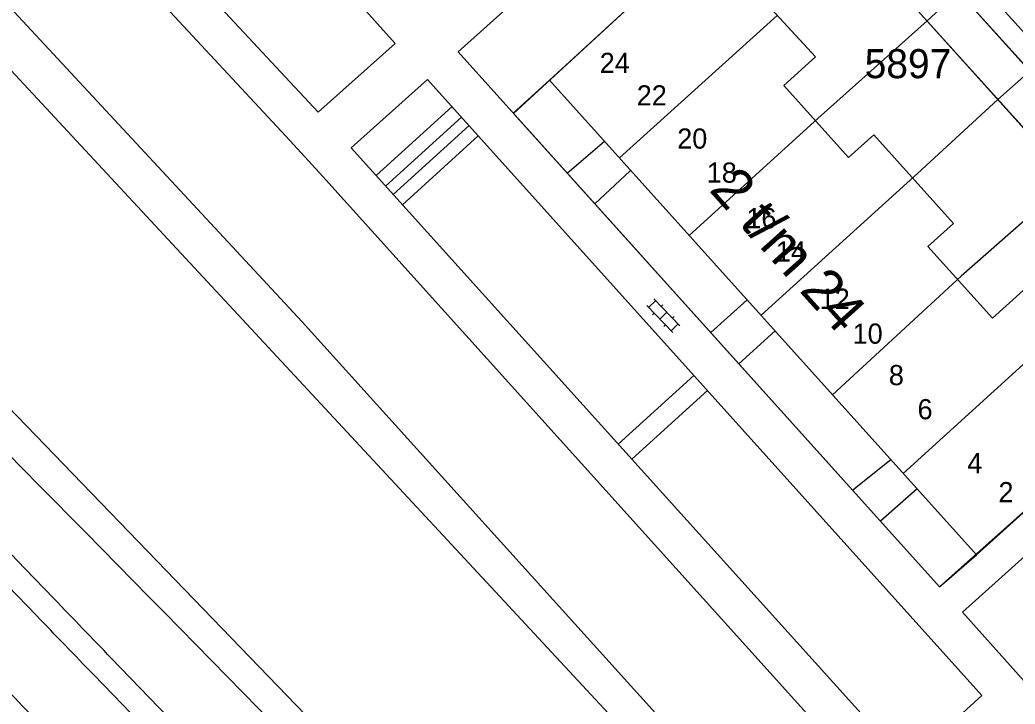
# Model space of a CAD drawing. Extents: x 148816 to 151297, y 399515 to 402500.
# Drawn here: x 150188.7 to 150250.3, y 399628.4 to 399670.8 of the extents above; entities that cross this region are included whole.
import ezdxf

# ---------------------------------------------------------------- set-up
doc = ezdxf.new("R2010")
doc.units = 0
for name, color, linetype in [('B01 Hoofdgebouw  [T] Norm', 7, 'Continuous'), ('B01 hoofgebouw', 7, 'Continuous'), ('B02 Bijgebouw  [D] Norm', 7, 'Continuous'), ('B07 Tussenmuur  [D] Norm', 7, 'Continuous'), ('G01 perceelsgrens', 7, 'Continuous'), ('G02 sectiegrens', 7, 'Continuous'), ('Q01 Spoorrail  [D] Norm', 7, 'Continuous'), ('S02 Open verharding  Norm', 7, 'Continuous'), ('T01 Muur  [D] Gem', 7, 'Continuous'), ('T04 Haag heg  [D] Gem', 7, 'Continuous'), ('V00 Kant verharding algemeen  [T] Norm', 7, 'Continuous'), ('Z01 perceelnummer', 7, 'Continuous'), ('Z02 huisnummer', 7, 'Continuous'), ('Z02 Huisnummer  [Tekst] Norm', 7, 'Continuous')]:
    doc.layers.add(name, color=color, linetype=linetype)

msp = doc.modelspace()

# ---------------------------------------------------------------- linework, layer by layer
at = {"layer": 'B01 Hoofdgebouw  [T] Norm'}
for p, q in [((150237.84, 399682.45), (150264.6, 399652.71)), ((150262.63, 399650.93), (150235.87, 399680.69))]:
    msp.add_line(p, q, dxfattribs=at)
msp.add_lwpolyline([(150229.46, 399674.35), (150221.5, 399667.03), (150247.9, 399637.66), (150255.95, 399644.9), (150253.81, 399647.28), (150255.5, 399648.79), (150250.795, 399654.015), (150248.886, 399652.299), (150244.899, 399656.735), (150246.486, 399658.161), (150241.556, 399663.646), (150239.997, 399662.244), (150235.986, 399666.706), (150237.951, 399668.472), (150233.3, 399673.52), (150231.63, 399671.98), (150229.46, 399674.35)], dxfattribs=at)
at = {"layer": 'B01 hoofgebouw'}
for points in [[(150237.84, 399682.45), (150235.87, 399680.69), (150262.63, 399650.93), (150264.6, 399652.71), (150237.84, 399682.45)], [(150236.69, 399669.84), (150233.3, 399673.52), (150231.63, 399671.98), (150229.46, 399674.35), (150221.5, 399667.03), (150247.9, 399637.66), (150255.95, 399644.9), (150253.81, 399647.28), (150255.5, 399648.79), (150252.15, 399652.51)], [(150236.69, 399669.84), (150237.951, 399668.472), (150235.986, 399666.706), (150239.997, 399662.244), (150241.556, 399663.646), (150246.486, 399658.161), (150244.899, 399656.735), (150248.886, 399652.299), (150250.795, 399654.015), (150252.15, 399652.51)]]:
    msp.add_lwpolyline(points, dxfattribs=at)
at = {"layer": 'B02 Bijgebouw  [D] Norm'}
for p, q in [((150246.794, 399672.499), (150244.859, 399670.694)), ((150251.206, 399667.596), (150249.226, 399665.837))]:
    msp.add_line(p, q, dxfattribs=at)
at = {"layer": 'B07 Tussenmuur  [D] Norm'}
for p, q in [((150235.582, 399671.043), (150225.822, 399662.222)), ((150235.582, 399671.043), (150225.822, 399662.222)), ((150238.105, 399664.68), (150230.144, 399657.414)), ((150238.105, 399664.68), (150230.144, 399657.414)), ((150244.263, 399661.249), (150234.578, 399652.481)), ((150244.263, 399661.249), (150234.578, 399652.481)), ((150246.951, 399654.892), (150239.004, 399647.556)), ((150246.951, 399654.892), (150239.004, 399647.556)), ((150253.05, 399651.511), (150243.377, 399642.692)), ((150253.05, 399651.511), (150243.377, 399642.692))]:
    msp.add_line(p, q, dxfattribs=at)
at = {"layer": 'G01 perceelsgrens'}
for points in [[(150308.349, 399515.272), (150277.228, 399548.101), (150242.542, 399584.306), (150239.956, 399587.005), (150210.963, 399617.268), (150213.885, 399620.001), (150181.077, 399653.993), (150086.944, 399746.297), (150068.345, 399763.626), (150036.314, 399793.171), (150038.368, 399795.534), (150022.449, 399809.357), (150028.351, 399815.863), (150016.011, 399827.379), (150008.186, 399819.084), (150000, 399826.626)], [(150258.434, 399694.944), (150240.873, 399679.079), (150237.84, 399682.45), (150235.87, 399680.69), (150229.46, 399674.35), (150219.264, 399664.974)], [(150219.264, 399664.974), (150245.62, 399635.68), (150255.95, 399644.9), (150264.6, 399652.71), (150257.14, 399661.18), (150258.682, 399662.354), (150261.875, 399665.236), (150263.776, 399666.925), (150271.754, 399674.091), (150274.968, 399677.023), (150273.487, 399678.674), (150267.146, 399685.708), (150260.646, 399692.871), (150258.434, 399694.944)]]:
    msp.add_lwpolyline(points, dxfattribs=at)
at = {"layer": 'G02 sectiegrens'}
msp.add_lwpolyline([(150308.614, 399538.211), (150291.987, 399555.927), (150267.372, 399582.331), (150217.336, 399636.261), (150173.891, 399683.051), (150136.789, 399722.91), (150101.867, 399760.496), (150057.843, 399807.58)], dxfattribs=at)
at = {"layer": 'Q01 Spoorrail  [D] Norm'}
for points in [[(150187.294, 399638.623), (150189.071, 399636.785), (150190.848, 399634.947)], [(150186.216, 399637.581), (150187.993, 399635.743), (150189.77, 399633.905)], [(150194.396, 399631.266), (150196.169, 399629.425), (150197.943, 399627.583)], [(150193.316, 399630.226), (150195.089, 399628.385), (150196.863, 399626.543)]]:
    msp.add_lwpolyline(points, dxfattribs=at)
for centre, radius, start, end in [((146743.557, 396307.633), 4791.12, 43.924278, 43.985419), ((146743.557, 396307.633), 4789.62, 43.924278, 43.985419), ((146253.258, 395833.613), 5467.085, 43.852489, 43.969886)]:
    msp.add_arc(centre, radius, start, end, dxfattribs=at)
at = {"layer": 'S02 Open verharding  Norm'}
for p, q in [((150229.55, 399651.834), (150227.957, 399653.493)), ((150229.117, 399651.419), (150227.524, 399653.078)), ((150228.061, 399653.385), (150227.628, 399652.97)), ((150228.407, 399653.024), (150228.515, 399653.128)), ((150227.866, 399652.505), (150227.974, 399652.609)), ((150228.321, 399652.248), (150228.753, 399652.664)), ((150229.1, 399652.303), (150229.208, 399652.407)), ((150228.559, 399651.784), (150228.667, 399651.888)), ((150229.446, 399651.942), (150229.013, 399651.527))]:
    msp.add_line(p, q, dxfattribs=at)
at = {"layer": 'T01 Muur  [D] Gem'}
msp.add_arc((146462.144, 395971.338), 5231.629, 43.799522, 45.739922, dxfattribs=at)
at = {"layer": 'T04 Haag heg  [D] Gem'}
for p, q in [((150244.859, 399670.694), (150238.105, 399664.68)), ((150221.5, 399667.03), (150219.246, 399664.994)), ((150249.226, 399665.837), (150244.263, 399661.249)), ((150253.708, 399660.852), (150246.951, 399654.892))]:
    msp.add_line(p, q, dxfattribs=at)
at = {"layer": 'V00 Kant verharding algemeen  [T] Norm'}
for p, q in [((150205.47, 399663.28), (150133.02, 399741.19)), ((150206.21, 399652.08), (150127.88, 399736.46)), ((150211.96, 399669.3), (150180.1, 399704.71)), ((150174.84, 399699.8), (150207.2, 399665.05)), ((150234.77, 399685.78), (150215.84, 399668.78)), ((150241.85, 399679.94), (150258.24, 399661.77)), ((150207.2, 399665.05), (150211.96, 399669.3)), ((150215.84, 399668.78), (150245.62, 399635.68)), ((150213.96, 399667.08), (150209.23, 399662.84)), ((150248.23, 399628.96), (150213.96, 399667.08)), ((150210.776, 399661.125), (150215.473, 399665.397)), ((150211.365, 399660.471), (150216.061, 399664.743)), ((150211.838, 399659.947), (150216.534, 399664.219)), ((150212.398, 399659.326), (150217.092, 399663.596)), ((150207.48, 399661.06), (150205.47, 399663.28)), ((150209.23, 399662.84), (150243.58, 399624.73)), ((150222.594, 399661.273), (150224.894, 399663.255)), ((150241.645, 399623.153), (150207.48, 399661.06)), ((150226.493, 399661.417), (150224.295, 399659.382)), ((150233.721, 399653.434), (150231.467, 399651.411)), ((150267.89, 399652.9), (150247.03, 399634.11)), ((150234.271, 399620.97), (150206.21, 399652.08)), ((150235.447, 399651.514), (150233.212, 399649.471)), ((150225.75, 399644.512), (150230.425, 399648.765)), ((150226.597, 399643.572), (150231.271, 399647.824)), ((150242.611, 399643.544), (150240.245, 399641.654)), ((150244.237, 399641.735), (150241.972, 399639.735)), ((150245.62, 399635.68), (150247.9, 399637.66)), ((150247.03, 399634.11), (150250.86, 399629.83)), ((150243.58, 399624.73), (150248.23, 399628.96))]:
    msp.add_line(p, q, dxfattribs=at)

# ---------------------------------------------------------------- texts
at = {"layer": 'Z01 perceelnummer'}
msp.add_text('5897', height=1.8, dxfattribs=at).set_placement((150240.986, 399667.153))
at = {"layer": 'Z02 huisnummer'}
msp.add_text('2 t/m 24', height=2.5, rotation=311.91906, dxfattribs=at).set_placement((150231.315, 399660.214))
at = {"layer": 'Z02 Huisnummer  [Tekst] Norm'}
for s, p in [('24', (150224.605, 399667.475)), ('22', (150226.893, 399665.465)), ('20', (150229.396, 399662.793)), ('18', (150231.221, 399660.687)), ('16', (150233.671, 399657.862)), ('14', (150235.496, 399655.807)), ('12', (150238.208, 399652.879)), ('10', (150240.241, 399650.721)), ('8', (150242.483, 399648.153)), ('6', (150244.256, 399646.046)), ('4', (150247.332, 399642.707)), ('2', (150249.261, 399640.909))]:
    msp.add_text(s, height=1.25, dxfattribs=at).set_placement(p)

doc.saveas('drawing.dxf')
